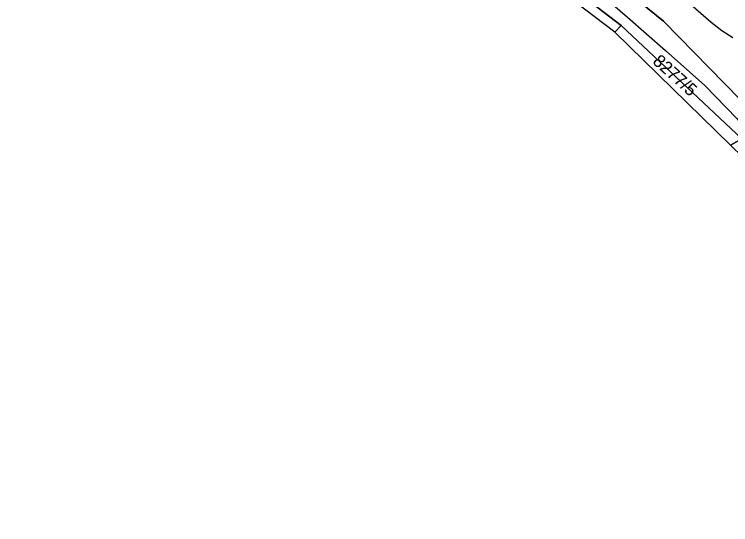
# Model space of a CAD drawing. Extents: x -266199 to -261993, y -1239047 to -1235108.
# Drawn here: x -264036.8 to -263923.3, y -1236792.8 to -1236712 of the extents above; entities that cross this region are included whole.
import ezdxf

# ---------------------------------------------------------------- set-up
doc = ezdxf.new("R2010")
doc.units = 0
for name, color, linetype in [('body_kn', 7, 'Continuous'), ('kladpar_druhypozemkov', 7, 'Continuous'), ('kladpar_hranice', 7, 'Continuous'), ('kladpar_parcelnecisla', 7, 'Continuous'), ('kladpar_plochy', 7, 'Continuous'), ('zappar_hrandruhpozemk', 7, 'Continuous'), ('zuob_linie', 7, 'Continuous'), ('zuob_plochy', 7, 'Continuous')]:
    doc.layers.add(name, color=color, linetype=linetype)

msp = doc.modelspace()

# ---------------------------------------------------------------- linework, layer by layer
at = {"layer": 'body_kn'}
for p, q in [((-263939.67, -1236712.41), (-263939.67, -1236712.41)), ((-263940.7, -1236713.75), (-263940.7, -1236713.75)), ((-263933.99, -1236713.05), (-263933.99, -1236713.05)), ((-263926.43, -1236713.2), (-263926.43, -1236713.2)), ((-263941.67, -1236714.8), (-263941.67, -1236714.8)), ((-263941.67, -1236714.8), (-263941.67, -1236714.8)), ((-263924.75, -1236714.5), (-263924.75, -1236714.5)), ((-263933.67, -1236717.68), (-263933.67, -1236717.68)), ((-263927.42, -1236723.25), (-263927.42, -1236723.25)), ((-263923.38, -1236732.67), (-263923.38, -1236732.67))]:
    msp.add_line(p, q, dxfattribs=at)
at = {"layer": 'kladpar_druhypozemkov'}
msp.add_line((-263936.48, -1236718.79), (-263936.48, -1236718.79), dxfattribs=at)
at = {"layer": 'kladpar_hranice'}
for points in [[(-263876.36, -1236792.79), (-263881.97, -1236783.58), (-263893.61, -1236766.35), (-263894.69, -1236764.14), (-263895.72, -1236762.04), (-263898.16, -1236757.74), (-263901.9, -1236750.95), (-263907.43, -1236742.59), (-263914.23, -1236734.19), (-263921.88, -1236725.38), (-263933.99, -1236713.05), (-263940.04, -1236708.05), (-263955.59, -1236695.48), (-263968.42, -1236685.82), (-263985.26, -1236675.15), (-264000.86, -1236664.98), (-264006.59, -1236661.26), (-264023.26, -1236647.47), (-264034.09, -1236634.19), (-264030.77, -1236628.22), (-264029.72, -1236626.33)], [(-264034.09, -1236634.19), (-264023.26, -1236647.47), (-264006.59, -1236661.26), (-264000.86, -1236664.98), (-263985.26, -1236675.15), (-263968.42, -1236685.82), (-263955.59, -1236695.48), (-263940.04, -1236708.05), (-263933.99, -1236713.05), (-263921.88, -1236725.38), (-263914.23, -1236734.19), (-263907.43, -1236742.59), (-263901.9, -1236750.95), (-263898.16, -1236757.74), (-263895.72, -1236762.04), (-263894.69, -1236764.14), (-263893.61, -1236766.35), (-263881.97, -1236783.58), (-263876.36, -1236792.79)], [(-263876.36, -1236792.79), (-263883.16, -1236784.25), (-263887.81, -1236778.4), (-263898, -1236765.57), (-263902.4, -1236760.03), (-263905.59, -1236756.04), (-263911.59, -1236748.3), (-263913.37, -1236746.01), (-263914.83, -1236743.48), (-263917.78, -1236738.33), (-263921.39, -1236734.57), (-263923.38, -1236732.67), (-263921.58, -1236731.65), (-263940.7, -1236713.75), (-263972.66, -1236689.22), (-263973.88, -1236691.05), (-263987.33, -1236682.33), (-264002.89, -1236671.92), (-264012.19, -1236664.95), (-264016.56, -1236661.67), (-264018.88, -1236659.83), (-264035.99, -1236644.25), (-264036.82, -1236640.18)], [(-263973.88, -1236691.05), (-263972.66, -1236689.22), (-263940.7, -1236713.75), (-263941.67, -1236714.8), (-263946.49, -1236711.14), (-263949.7, -1236708.69), (-263957.78, -1236702.55), (-263962.36, -1236698.77), (-263973.88, -1236691.05)], [(-263941.67, -1236714.8), (-263940.7, -1236713.75), (-263921.58, -1236731.65), (-263923.38, -1236732.67), (-263941.67, -1236714.8)]]:
    msp.add_lwpolyline(points, dxfattribs=at)
at = {"layer": 'kladpar_plochy'}
for points in [[(-263973.88, -1236691.05), (-263972.66, -1236689.22), (-263940.7, -1236713.75), (-263941.67, -1236714.8), (-263946.49, -1236711.14), (-263949.7, -1236708.69), (-263957.78, -1236702.55), (-263962.36, -1236698.77)], [(-263941.67, -1236714.8), (-263940.7, -1236713.75), (-263921.58, -1236731.65), (-263923.38, -1236732.67)]]:
    msp.add_lwpolyline(points, close=True, dxfattribs=at)
for points in [[(-263921.39, -1236734.57), (-263923.38, -1236732.67), (-263921.58, -1236731.65), (-263940.7, -1236713.75), (-263972.66, -1236689.22)], [(-263921.88, -1236725.38), (-263933.99, -1236713.05), (-263940.04, -1236708.05)], [(-263940.04, -1236708.05), (-263933.99, -1236713.05), (-263921.88, -1236725.38)]]:
    msp.add_lwpolyline(points, dxfattribs=at)
at = {"layer": 'zappar_hrandruhpozemk'}
msp.add_line((-263933.67, -1236717.68), (-263927.42, -1236723.25), dxfattribs=at)
for points in [[(-263942.65, -1236699.03), (-263926.43, -1236713.2), (-263924.75, -1236714.5), (-263923.01, -1236715.61)], [(-263950.76, -1236702.84), (-263945.93, -1236706.98), (-263939.67, -1236712.41), (-263933.67, -1236717.68)], [(-263927.42, -1236723.25), (-263922.35, -1236728.44), (-263921.1, -1236729.93), (-263920.34, -1236731.07), (-263919.79, -1236731.77)]]:
    msp.add_lwpolyline(points, dxfattribs=at)
at = {"layer": 'zuob_linie'}
msp.add_lwpolyline([(-263921.39, -1236734.57), (-263923.38, -1236732.67), (-263941.67, -1236714.8), (-263946.49, -1236711.14)], dxfattribs=at)
at = {"layer": 'zuob_plochy'}
msp.add_lwpolyline([(-263921.39, -1236734.57), (-263923.38, -1236732.67), (-263941.67, -1236714.8), (-263946.49, -1236711.14)], dxfattribs=at)

# ---------------------------------------------------------------- texts
at = {"layer": 'kladpar_parcelnecisla'}
msp.add_text('8277/5', height=2, rotation=318, dxfattribs=at).set_placement((-263935.83, -1236719.61))

doc.saveas('drawing.dxf')
